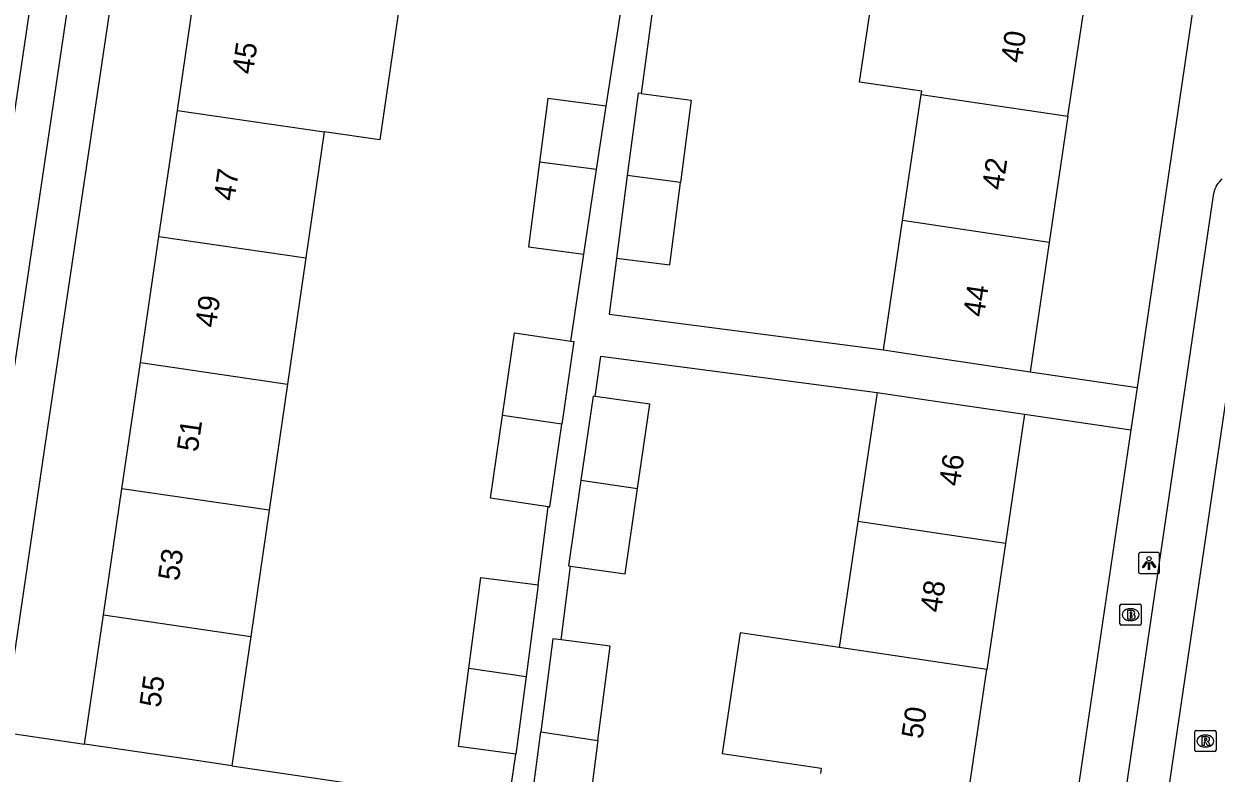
# Model space of a CAD drawing. Extents: x 163686 to 164493, y 382719 to 383870.
# Drawn here: x 163857.4 to 163913.6, y 383030.8 to 383066 of the extents above; entities that cross this region are included whole.
import ezdxf

# ---------------------------------------------------------------- set-up
doc = ezdxf.new("R2010")
doc.units = 0
for name, color, linetype in [('IMGEO_Brandkraan', 7, 'Continuous'), ('IMGEO_Lichtpunt', 7, 'Continuous'), ('IMGEO_Pand', 7, 'Continuous'), ('IMGEO_Pand_nummerreeks', 7, 'Continuous'), ('IMGEO_Rijbaan_lokaal_open', 7, 'Continuous'), ('IMGEO_Rioolput', 7, 'Continuous'), ('IMGEO_Voetpad_open', 7, 'Continuous')]:
    doc.layers.add(name, color=color, linetype=linetype)

msp = doc.modelspace()

# ---------------------------------------------------------------- linework, layer by layer
at = {"layer": 'IMGEO_Brandkraan'}
for p, q in [((163909.071, 383037.791), (163909.071, 383038.643)), ((163909.146, 383038.717), (163909.998, 383038.717)), ((163909.559, 383038.497), (163909.584, 383038.497)), ((163910.072, 383038.643), (163910.072, 383037.791)), ((163909.998, 383037.717), (163909.146, 383037.717)), ((163909.582, 383037.937), (163909.557, 383037.937))]:
    msp.add_line(p, q, dxfattribs=at)
for points in [[(163909.071, 383037.791), (163909.071, 383038.643)], [(163909.146, 383038.717), (163909.998, 383038.717)], [(163909.419, 383038.417), (163909.419, 383038.017), (163909.632, 383038.017)], [(163909.65, 383038.417), (163909.419, 383038.417)], [(163909.598, 383038.336), (163909.544, 383038.336), (163909.544, 383038.26)], [(163909.544, 383038.26), (163909.597, 383038.26)], [(163910.072, 383038.643), (163910.072, 383037.791)], [(163909.998, 383037.717), (163909.146, 383037.717)], [(163909.606, 383038.184), (163909.544, 383038.184), (163909.544, 383038.103)], [(163909.544, 383038.103), (163909.606, 383038.103)]]:
    msp.add_lwpolyline(points, dxfattribs=at)
for centre, radius, start, end in [((163909.148, 383038.641), 0.0765, 91.552, 178.448), ((163909.148, 383038.641), 0.0765, 91.552, 178.448), ((163909.599, 383038.298), 0.0379, 267.8285, 90.9355), ((163909.654, 383038.272), 0.145, 59.4692, 91.5367), ((163909.679, 383038.319), 0.0922, 285.5137, 58.1501), ((163909.684, 383038.127), 0.105, 301.3115, 78.989), ((163909.996, 383038.641), 0.0765, 1.552, 88.448), ((163909.996, 383038.641), 0.0765, 1.552, 88.448), ((163909.148, 383037.793), 0.0765, 181.552, 268.448), ((163909.148, 383037.793), 0.0765, 181.552, 268.448), ((163909.607, 383038.143), 0.0404, 269.8759, 90.5077), ((163909.638, 383038.268), 0.251, 268.6676, 293.5347), ((163909.996, 383037.793), 0.0765, 271.552, 358.448), ((163909.996, 383037.793), 0.0765, 271.552, 358.448)]:
    msp.add_arc(centre, radius, start, end, dxfattribs=at)
for centre, major_axis, ratio, start_param, end_param in [((163909.558, 383038.217), (-0.387, 0.002), 0.722429, 4.712389, 7.853982), ((163909.583, 383038.217), (-0.39, 0.002), 0.717154, 1.570796, 4.712389)]:
    msp.add_ellipse(centre, major_axis=major_axis, ratio=ratio, start_param=start_param, end_param=end_param, dxfattribs=at)
at = {"layer": 'IMGEO_Lichtpunt'}
for p, q in [((163909.942, 383041.052), (163909.942, 383040.245)), ((163909.942, 383041.052), (163909.942, 383040.245)), ((163910.844, 383041.147), (163910.036, 383041.147)), ((163910.844, 383041.147), (163910.036, 383041.147)), ((163910.938, 383040.245), (163910.938, 383041.052)), ((163910.938, 383040.245), (163910.938, 383041.052)), ((163910.036, 383040.151), (163910.844, 383040.151)), ((163910.036, 383040.151), (163910.844, 383040.151))]:
    msp.add_line(p, q, dxfattribs=at)
for points in [[(163910.316, 383040.716), (163910.355, 383040.688), (163910.167, 383040.426), (163910.129, 383040.453), (163910.316, 383040.716)], [(163910.418, 383040.668), (163910.465, 383040.668), (163910.465, 383040.346), (163910.418, 383040.346), (163910.418, 383040.668)], [(163910.528, 383040.688), (163910.566, 383040.715), (163910.753, 383040.453), (163910.714, 383040.425), (163910.528, 383040.688)]]:
    msp.add_lwpolyline(points, dxfattribs=at)
msp.add_circle((163910.441, 383040.85), 0.0994, dxfattribs=at)
for centre, start, end in [((163910.036, 383041.052), 90, 180), ((163910.036, 383041.052), 90, 180), ((163910.844, 383041.052), 0, 90), ((163910.844, 383041.052), 0, 90), ((163910.036, 383040.245), 180, 270), ((163910.036, 383040.245), 180, 270), ((163910.844, 383040.245), 270, 0), ((163910.844, 383040.245), 270, 360)]:
    msp.add_arc(centre, 0.0946, start, end, dxfattribs=at)
at = {"layer": 'IMGEO_Pand'}
for points in [[(163899.715, 383062.709), (163899.737, 383062.857), (163896.804, 383063.293), (163897.382, 383067.182), (163900.315, 383066.746), (163900.598, 383068.65)], [(163864.675, 383061.958), (163865.544, 383067.895)], [(163906.621, 383061.683), (163907.504, 383067.623)], [(163875.079, 383066.508), (163874.215, 383060.57), (163871.59, 383060.952)], [(163884.869, 383062.154), (163882.126, 383062.512), (163881.735, 383059.52)], [(163886.52, 383062.754), (163886.372, 383062.773), (163885.865, 383058.891)], [(163886.52, 383062.754), (163888.883, 383062.445), (163888.376, 383058.563)], [(163898.832, 383056.768), (163899.715, 383062.709)], [(163899.715, 383062.709), (163906.621, 383061.683)], [(163863.806, 383056.02), (163864.675, 383061.958)], [(163864.675, 383061.958), (163871.59, 383060.952)], [(163884.416, 383059.17), (163884.869, 383062.154)], [(163906.621, 383061.683), (163905.738, 383055.742)], [(163871.59, 383060.952), (163870.725, 383055.013)], [(163881.735, 383059.52), (163881.215, 383055.532), (163883.813, 383055.193)], [(163884.416, 383059.17), (163881.735, 383059.52)], [(163883.813, 383055.193), (163884.416, 383059.17)], [(163885.865, 383058.891), (163885.359, 383055.009)], [(163885.359, 383055.009), (163887.87, 383054.681), (163888.376, 383058.563)], [(163888.376, 383058.563), (163885.865, 383058.891)], [(163897.928, 383050.682), (163898.832, 383056.768)], [(163905.738, 383055.742), (163898.832, 383056.768)], [(163862.937, 383050.083), (163863.806, 383056.02)], [(163863.806, 383056.02), (163870.725, 383055.013)], [(163905.738, 383055.742), (163904.834, 383049.656)], [(163870.725, 383055.013), (163869.861, 383049.075)], [(163879.995, 383047.591), (163880.562, 383051.486), (163883.206, 383051.101)], [(163883.206, 383051.101), (163883.345, 383051.081), (163882.779, 383047.186)], [(163897.928, 383050.682), (163899.889, 383050.391), (163904.834, 383049.656)], [(163862.068, 383044.144), (163862.937, 383050.083)], [(163862.937, 383050.083), (163869.861, 383049.075)], [(163869.861, 383049.075), (163868.996, 383043.136)], [(163884.36, 383048.495), (163884.255, 383048.51), (163883.677, 383044.543)], [(163886.346, 383044.155), (163886.923, 383048.122), (163884.36, 383048.495)], [(163897.628, 383048.685), (163896.725, 383042.604)], [(163897.628, 383048.685), (163899.637, 383048.387), (163904.582, 383047.652)], [(163882.143, 383043.302), (163879.428, 383043.697), (163879.995, 383047.591)], [(163882.779, 383047.186), (163879.995, 383047.591)], [(163882.143, 383043.302), (163882.212, 383043.292), (163882.779, 383047.186)], [(163904.582, 383047.652), (163903.678, 383041.571)], [(163883.677, 383044.543), (163883.093, 383040.523), (163883.189, 383040.509)], [(163883.677, 383044.543), (163886.346, 383044.155)], [(163861.199, 383038.207), (163862.068, 383044.144)], [(163868.996, 383043.136), (163862.068, 383044.144)], [(163883.189, 383040.509), (163885.761, 383040.135), (163886.346, 383044.155)], [(163868.996, 383043.136), (163868.132, 383037.198)], [(163896.725, 383042.604), (163895.843, 383036.673)], [(163903.678, 383041.571), (163896.725, 383042.604)], [(163903.678, 383041.571), (163902.797, 383035.64)], [(163878.407, 383035.703), (163878.964, 383039.975), (163881.662, 383039.623)], [(163881.662, 383039.623), (163881.099, 383035.311)], [(163860.309, 383032.123), (163861.199, 383038.207)], [(163861.199, 383038.207), (163868.132, 383037.198)], [(163868.132, 383037.198), (163867.245, 383031.108)], [(163882.753, 383037.034), (163882.366, 383037.084), (163881.793, 383032.698)], [(163895.843, 383036.673), (163891.178, 383037.366), (163890.335, 383031.686), (163894.999, 383030.994), (163894.962, 383030.742)], [(163884.484, 383032.298), (163885.063, 383036.732), (163882.753, 383037.034)], [(163902.797, 383035.64), (163895.843, 383036.673)], [(163880.622, 383031.658), (163877.925, 383032.01), (163878.407, 383035.703)], [(163878.407, 383035.703), (163881.099, 383035.311)], [(163901.916, 383029.709), (163902.797, 383035.64)], [(163881.099, 383035.311), (163880.622, 383031.658)], [(163881.651, 383029.076), (163881.326, 383029.118), (163881.793, 383032.698)], [(163881.793, 383032.698), (163884.484, 383032.298)], [(163867.245, 383031.108), (163865.257, 383031.399), (163860.309, 383032.123)], [(163884.484, 383032.298), (163884.023, 383028.766), (163881.651, 383029.076)]]:
    msp.add_lwpolyline(points, dxfattribs=at)
at = {"layer": 'IMGEO_Rijbaan_lokaal_open'}
for points in [[(163859.156, 383076.5), (163854.212, 383043.097)], [(163906.683, 382998.169), (163915.86, 383060.494)]]:
    msp.add_lwpolyline(points, dxfattribs=at)
at = {"layer": 'IMGEO_Rioolput'}
for p, q in [((163912.595, 383031.845), (163912.595, 383032.697)), ((163912.67, 383032.771), (163913.522, 383032.771)), ((163913.596, 383032.697), (163913.596, 383031.845)), ((163913.083, 383032.551), (163913.108, 383032.551)), ((163913.522, 383031.771), (163912.67, 383031.771)), ((163913.106, 383031.991), (163913.081, 383031.991))]:
    msp.add_line(p, q, dxfattribs=at)
for points in [[(163912.595, 383031.845), (163912.595, 383032.697)], [(163912.67, 383032.771), (163913.522, 383032.771)], [(163913.596, 383032.697), (163913.596, 383031.845)], [(163913.184, 383032.469), (163912.932, 383032.471), (163912.932, 383032.071)], [(163912.932, 383032.071), (163913.056, 383032.071), (163913.056, 383032.233), (163913.067, 383032.233)], [(163913.11, 383032.39), (163913.056, 383032.39), (163913.056, 383032.309)], [(163913.056, 383032.309), (163913.108, 383032.309)], [(163913.114, 383032.204), (163913.185, 383032.071), (163913.325, 383032.071), (163913.26, 383032.197)], [(163913.522, 383031.771), (163912.67, 383031.771)]]:
    msp.add_lwpolyline(points, dxfattribs=at)
for centre, radius, start, end in [((163912.672, 383032.695), 0.0765, 91.552, 178.448), ((163912.672, 383032.695), 0.0765, 91.552, 178.448), ((163913.52, 383032.695), 0.0765, 1.552, 88.448), ((163913.52, 383032.695), 0.0765, 1.552, 88.448), ((163913.066, 383032.18), 0.0533, 26.0293, 88.6989), ((163913.092, 383032.498), 0.19, 274.7715, 282.9687), ((163913.116, 383032.294), 0.0964, 77.0061, 93.1865), ((163913.13, 383032.351), 0.0378, 276.6634, 79.6772), ((163913.183, 383032.359), 0.109, 350.3612, 89.416), ((163913.181, 383032.359), 0.112, 277.5842, 350.9817), ((163913.165, 383032.144), 0.108, 29.5134, 73.7905), ((163912.672, 383031.847), 0.0765, 181.552, 268.448), ((163912.672, 383031.847), 0.0765, 181.552, 268.448), ((163913.52, 383031.847), 0.0765, 271.552, 358.448), ((163913.52, 383031.847), 0.0765, 271.552, 358.448)]:
    msp.add_arc(centre, radius, start, end, dxfattribs=at)
for centre, major_axis, ratio, start_param, end_param in [((163913.082, 383032.271), (-0.387, 0.002), 0.722429, 4.712389, 7.853982), ((163913.107, 383032.271), (-0.39, 0.002), 0.717154, 1.570796, 4.712389)]:
    msp.add_ellipse(centre, major_axis=major_axis, ratio=ratio, start_param=start_param, end_param=end_param, dxfattribs=at)
at = {"layer": 'IMGEO_Voetpad_open'}
for points in [[(163856.474, 383032.686), (163858.422, 383045.96), (163867.085, 383104.221)], [(163916.899, 383096.737), (163916.099, 383091.164), (163909.88, 383048.913)], [(163860.479, 383073.411), (163856.332, 383045.42)], [(163884.869, 383062.154), (163885.625, 383067.019)], [(163887.055, 383066.703), (163886.52, 383062.754)], [(163905.193, 383001.625), (163913.496, 383058.068)], [(163883.206, 383051.101), (163883.813, 383055.193)], [(163885.359, 383055.009), (163885.015, 383052.368), (163897.928, 383050.682)], [(163884.36, 383048.495), (163884.617, 383050.383), (163897.628, 383048.685)], [(163904.834, 383049.656), (163909.88, 383048.913)], [(163909.88, 383048.913), (163909.586, 383046.915)], [(163904.582, 383047.652), (163909.586, 383046.915)], [(163909.586, 383046.915), (163899.064, 382975.425), (163896.128, 382975.857)], [(163881.662, 383039.623), (163882.143, 383043.302)], [(163882.753, 383037.034), (163883.189, 383040.509)], [(163856.474, 383032.686), (163860.309, 383032.123)], [(163867.245, 383031.108), (163880.26, 383029.195), (163880.622, 383031.658)]]:
    msp.add_lwpolyline(points, dxfattribs=at)
msp.add_arc((163914.447, 383057.938), 0.96, 125.7792, 172.2154, dxfattribs=at)

# ---------------------------------------------------------------- texts
at = {"layer": 'IMGEO_Pand_nummerreeks'}
for s, rotation, p in [('40', 81.5491, (163904.441, 383064.155)), ('45', 81.674, (163868.234, 383063.623)), ('42', 81.5474, (163903.552, 383058.172)), ('47', 81.674, (163867.361, 383057.661)), ('44', 81.5474, (163902.664, 383052.198)), ('49', 81.674, (163866.488, 383051.699)), ('51', 81.674, (163865.633, 383045.848)), ('46', 81.5476, (163901.525, 383044.23)), ('53', 81.674, (163864.743, 383039.774)), ('48', 81.5476, (163900.642, 383038.284)), ('55', 81.674, (163863.871, 383033.811)), ('50', 81.5491, (163899.758, 383032.334))]:
    msp.add_text(s, height=1, rotation=rotation, dxfattribs=at).set_placement(p)

doc.saveas('drawing.dxf')
